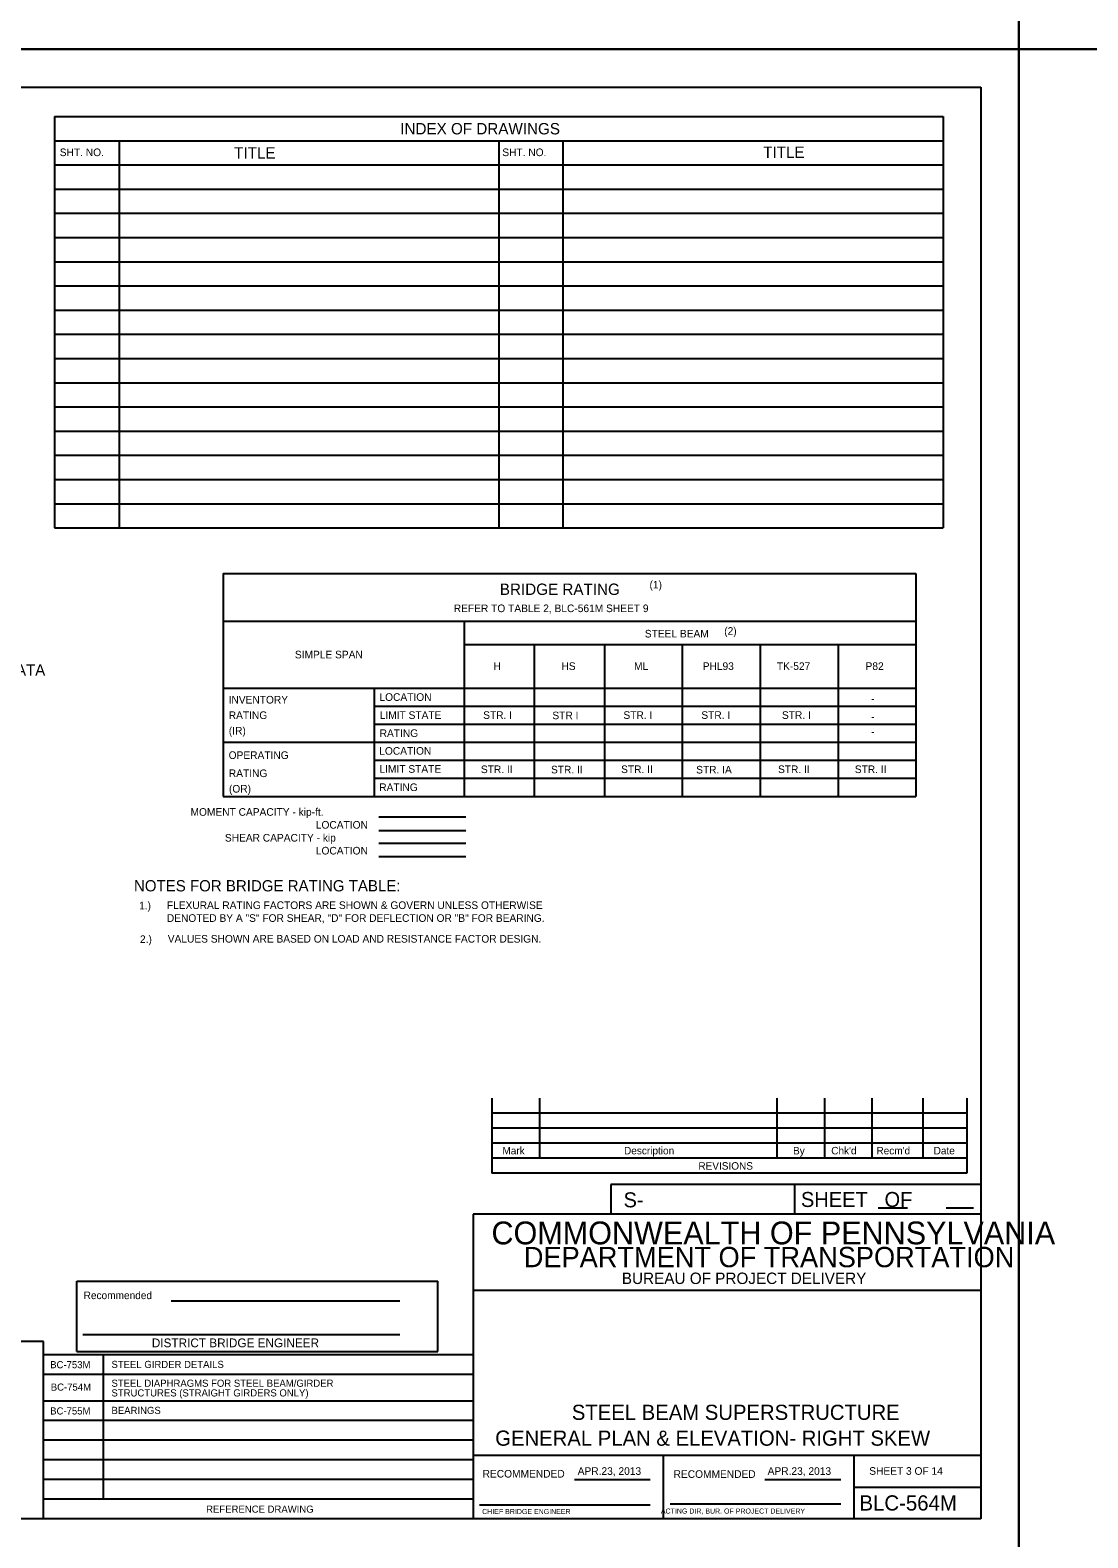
# Model space of a CAD drawing. Extents: x 638175 to 640495, y 294277 to 298435.
# Drawn here: x 638887 to 639304, y 296661 to 297255 of the extents above; entities that cross this region are included whole.
import ezdxf

# ---------------------------------------------------------------- set-up
doc = ezdxf.new("R2010")
doc.units = 0
for name, color, linetype in [('1', 7, 'Continuous'), ('2', 7, 'Continuous'), ('4', 7, 'Continuous'), ('7', 7, 'Continuous'), ('PLT-BNDY', 7, 'Continuous')]:
    doc.layers.add(name, color=color, linetype=linetype)

msp = doc.modelspace()

# ---------------------------------------------------------------- linework, layer by layer
at = {"layer": '2'}
for p, q in [((638475.46, 297232.46), (639261.46, 297232.46)), ((639261.46, 297232.46), (639261.46, 296668.46)), ((639068.92, 296834.15), (639068.92, 296804.62)), ((639087.62, 296834.15), (639087.62, 296810.53)), ((639181.13, 296834.15), (639181.13, 296810.53)), ((639199.83, 296834.15), (639199.83, 296810.53)), ((639218.53, 296834.15), (639218.53, 296810.53)), ((639238.59, 296834.15), (639238.59, 296810.53)), ((639255.94, 296834.15), (639255.94, 296804.62)), ((639255.94, 296828.24), (639068.92, 296828.24)), ((639255.94, 296822.34), (639068.92, 296822.34)), ((639255.94, 296816.43), (639068.92, 296816.43)), ((639255.94, 296810.53), (639068.92, 296810.53)), ((639255.94, 296804.62), (639068.92, 296804.62)), ((639261.46, 296800.11), (639115.78, 296800.11)), ((639115.78, 296800.11), (639115.78, 296788.46)), ((639188.09, 296800.11), (639188.09, 296788.46)), ((639261.46, 296788.46), (639061.46, 296788.46)), ((639061.46, 296788.46), (639061.46, 296668.46)), ((639220.95, 296791), (639232.6, 296791)), ((639247.83, 296791), (639258.56, 296791)), ((638905.4, 296734.31), (638905.4, 296762.1)), ((638905.4, 296762.1), (639047.58, 296762.1)), ((639047.58, 296734.31), (639047.58, 296762.1)), ((639261.46, 296758.46), (639061.46, 296758.46)), ((638942.6, 296754.38), (639032.62, 296754.38)), ((638907.84, 296741.02), (639032.62, 296741.02)), ((638905.4, 296734.31), (639047.58, 296734.31)), ((639261.46, 296693.46), (639061.46, 296693.46)), ((639136.46, 296668.46), (639136.46, 296693.46)), ((639211.46, 296693.46), (639211.46, 296668.46)), ((639101.42, 296683.96), (639131.19, 296683.96)), ((639176.42, 296683.96), (639206.33, 296683.96)), ((639211.46, 296680.96), (639261.46, 296680.96)), ((639063.96, 296673.96), (639131.19, 296673.96)), ((639139.08, 296674.33), (639206.33, 296674.33)), ((639261.46, 296668.46), (638475.46, 296668.46))]:
    msp.add_line(p, q, dxfattribs=at)
at = {"layer": '4'}
for p, q in [((638896.59, 297220.95), (639246.59, 297220.95)), ((638896.59, 297220.95), (638896.59, 297058.84)), ((639246.59, 297220.95), (639246.59, 297058.84)), ((638896.59, 297211.41), (639071.59, 297211.41)), ((638922.06, 297211.41), (638922.06, 297058.84)), ((639071.59, 297211.41), (639246.59, 297211.41)), ((639071.59, 297211.41), (639071.59, 297058.84)), ((639096.76, 297211.41), (639096.76, 297058.84)), ((638896.59, 297201.87), (639071.59, 297201.87)), ((639071.59, 297201.87), (639246.59, 297201.87)), ((638896.59, 297192.34), (639071.59, 297192.34)), ((639071.59, 297192.34), (639246.59, 297192.34)), ((638896.59, 297182.8), (639071.59, 297182.8)), ((639071.59, 297182.8), (639246.59, 297182.8)), ((638896.59, 297173.27), (639071.59, 297173.27)), ((639071.59, 297173.27), (639246.59, 297173.27)), ((638896.59, 297163.73), (639071.59, 297163.73)), ((639071.59, 297163.73), (639246.59, 297163.73)), ((638896.59, 297154.2), (639071.59, 297154.2)), ((639071.59, 297154.2), (639246.59, 297154.2)), ((638896.59, 297144.66), (639071.59, 297144.66)), ((639071.59, 297144.66), (639246.59, 297144.66)), ((638896.59, 297135.12), (639071.59, 297135.12)), ((639071.59, 297135.12), (639246.59, 297135.12)), ((638896.59, 297125.59), (639071.59, 297125.59)), ((639071.59, 297125.59), (639246.59, 297125.59)), ((638896.59, 297116.05), (639071.59, 297116.05)), ((639071.59, 297116.05), (639246.59, 297116.05)), ((638896.59, 297106.52), (639071.59, 297106.52)), ((639071.59, 297106.52), (639246.59, 297106.52)), ((638896.59, 297096.98), (639071.59, 297096.98)), ((639071.59, 297096.98), (639246.59, 297096.98)), ((638896.59, 297087.45), (639071.59, 297087.45)), ((639071.59, 297087.45), (639246.59, 297087.45)), ((638896.59, 297077.91), (639071.59, 297077.91)), ((639071.59, 297077.91), (639246.59, 297077.91)), ((638896.59, 297068.37), (639071.59, 297068.37)), ((639071.59, 297068.37), (639246.59, 297068.37)), ((638896.59, 297058.84), (639246.59, 297058.84)), ((639022.58, 296988.66), (639235.9, 296988.66)), ((639022.58, 296981.54), (639235.9, 296981.54)), ((639022.58, 296967.31), (639235.9, 296967.31)), ((639022.58, 296960.19), (639235.9, 296960.19)), ((639024.37, 296944.98), (639058.65, 296944.98)), ((639024.37, 296939.65), (639058.65, 296939.65)), ((639024.37, 296934.61), (639058.65, 296934.61)), ((639024.37, 296929.43), (639058.65, 296929.43)), ((638892.25, 296738.31), (638754.05, 296738.31)), ((638892.25, 296668.46), (638892.25, 296738.31)), ((639061.46, 296733.09), (638892.25, 296733.09)), ((638915.96, 296676.19), (638915.96, 296733.09)), ((639061.46, 296725.35), (638892.25, 296725.35)), ((639061.46, 296714.87), (638892.25, 296714.87)), ((639061.46, 296707.13), (638892.25, 296707.13)), ((639061.46, 296699.4), (638892.25, 296699.4)), ((639061.46, 296691.66), (638892.25, 296691.66)), ((639061.46, 296683.93), (638892.25, 296683.93)), ((639061.46, 296676.19), (638892.25, 296676.19))]:
    msp.add_line(p, q, dxfattribs=at)
at = {"layer": '7'}
for p, q in [((638963.1, 297040.85), (638963.1, 296953.08)), ((638963.1, 297040.85), (639235.9, 297040.85)), ((639235.9, 297040.85), (639235.9, 296953.08)), ((638963.1, 297022.16), (639235.9, 297022.16)), ((639057.95, 297022.16), (639057.95, 296953.08)), ((639057.95, 297012.95), (639235.9, 297012.95)), ((639085.56, 297012.95), (639085.56, 296953.08)), ((639113.17, 297012.95), (639113.17, 296953.08)), ((639143.85, 297012.95), (639143.85, 296953.08)), ((639174.53, 297012.95), (639174.53, 296953.08)), ((639205.21, 297012.95), (639205.21, 296953.08)), ((638963.1, 296995.77), (639235.9, 296995.77)), ((639022.58, 296995.77), (639022.58, 296953.08)), ((638963.1, 296974.42), (639235.9, 296974.42)), ((638963.1, 296953.08), (639235.9, 296953.08))]:
    msp.add_line(p, q, dxfattribs=at)
at = {"layer": 'PLT-BNDY'}
for points in [[(638435.46, 297841.46), (639276.46, 297841.46), (639276.46, 297247.46), (638435.46, 297247.46)], [(639276.46, 297841.46), (640117.46, 297841.46), (640117.46, 297247.46), (639276.46, 297247.46)], [(638435.46, 297247.46), (639276.46, 297247.46), (639276.46, 296653.46), (638435.46, 296653.46)], [(639276.46, 297247.46), (640117.46, 297247.46), (640117.46, 296653.46), (639276.46, 296653.46)]]:
    msp.add_lwpolyline(points, close=True, dxfattribs=at)

# ---------------------------------------------------------------- texts
at = {"layer": '1'}
msp.add_text('SHEET 3 OF 14', height=3, dxfattribs=at).set_placement((639217.48, 296685.8))
at = {"layer": '2'}
for s, height, p in [('MOMENT CAPACITY - kip-ft.', 3, (638950.19, 296945.44)), ('LOCATION', 3, (638999.54, 296940.36)), ('SHEAR CAPACITY - kip', 3, (638963.73, 296935.27)), ('LOCATION', 3, (638999.54, 296930.19)), ('Mark', 2.952, (639073.02, 296812.03)), ('Description', 2.9523, (639120.92, 296812.03)), ('By', 2.952, (639187.49, 296812.03)), ("Chk'd", 2.952, (639202.52, 296812.03)), ("Recm'd", 2.953, (639220.33, 296812.03)), ('Date', 2.952, (639242.86, 296812.03)), ('REVISIONS', 2.952, (639150.2, 296806.01)), ('S-', 5.905, (639120.73, 296791.17)), ('COMMONWEALTH OF PENNSYLVANIA', 9, (639068.71, 296776.58)), ('DEPARTMENT OF TRANSPORTATION', 8.0002, (639081.46, 296767.58)), ('BUREAU OF PROJECT DELIVERY', 4.5, (639120.05, 296760.96)), ('Recommended', 2.9682, (638908.11, 296755)), ('GENERAL PLAN & ELEVATION- RIGHT SKEW', 5.9714, (639070.19, 296697.25)), ('APR.23, 2013', 3, (639102.67, 296685.77)), ('APR.23, 2013', 3, (639177.48, 296685.77)), ('BLC-564M', 6, (639213.64, 296671.71)), ('CHIEF BRIDGE ENGINEER', 2.0002, (639065.05, 296670.33)), ('  ACTING DIR, BUR. OF PROJECT DELIVERY', 2.0002, (639133.9, 296670.51))]:
    msp.add_text(s, height=height, dxfattribs=at).set_placement(p)
for s, height, rotation, p in [('SHEET   OF', 5.907, 360, (639190.58, 296791.31)), ('DISTRICT BRIDGE ENGINEER', 3.4629, 359.99999, (638934.95, 296736.04)), ('RECOMMENDED', 3, 360, (639065.23, 296684.71)), ('RECOMMENDED', 3, 360, (639140.44, 296684.58))]:
    msp.add_text(s, height=height, rotation=rotation, dxfattribs=at).set_placement(p)
at = {"layer": '4'}
for s, height, p in [('INDEX OF DRAWINGS', 4.4792, (639032.8, 297213.89)), ('SHT. NO.', 3, (638898.7, 297205.33)), ('TITLE', 4.479, (638967.37, 297204.35)), ('SHT. NO.', 3, (639072.97, 297205.33)), ('TITLE', 4.479, (639175.71, 297204.61)), ('BRIDGE RATING', 4.4792, (639072.01, 297032.44)), ('(1)', 3, (639130.96, 297034.99)), ('REFER TO TABLE 2, BLC-561M SHEET 9', 3, (639053.87, 297025.67)), ('STEEL BEAM', 3, (639129.11, 297015.68)), ('(2)', 3, (639160.37, 297016.74)), ('SIMPLE SPAN', 3, (638991.3, 297007.45)), ('HYDRAULIC DATA', 4.4292, (638841.31, 297000.66)), ('H', 3, (639069.5, 297002.89)), ('HS', 3, (639096.27, 297002.89)), ('ML', 3, (639124.86, 297002.89)), ('PHL93', 3, (639151.91, 297002.89)), ('TK-527', 3, (639181.11, 297002.89)), ('P82', 3, (639216.04, 297002.89)), ('INVENTORY', 3, (638965.2, 296989.66)), ('LOCATION', 3, (639024.6, 296990.71)), ('-', 3, (639218.22, 296990.07)), ('RATING', 3, (638965.25, 296983.56)), ('LIMIT STATE', 3, (639024.71, 296983.6)), ('STR. I', 3, (639065.45, 296983.6)), ('STR I', 3, (639092.7, 296983.47)), ('STR. I', 3, (639120.68, 296983.61)), ('STR. I', 3, (639151.36, 296983.61)), ('STR. I', 3, (639183.11, 296983.61)), ('-', 3, (639218.23, 296982.96)), ('(IR)', 3, (638965.28, 296977.45)), ('RATING', 3, (639024.68, 296976.48)), ('-', 3, (639218.23, 296977.05)), ('OPERATING', 3, (638965.21, 296967.82)), ('LOCATION', 3, (639024.52, 296969.5)), ('LIMIT STATE', 3, (639024.61, 296962.38)), ('STR. II', 3, (639064.55, 296962.25)), ('STR. II', 3, (639092.16, 296962.13)), ('STR. II', 3, (639119.77, 296962.26)), ('STR. IA', 3, (639149.32, 296962.1)), ('STR. II', 3, (639181.56, 296962.26)), ('STR. II', 3, (639211.81, 296962.26)), ('RATING', 3, (638965.29, 296960.68)), ('(OR)', 3, (638965.33, 296954.58)), ('RATING', 3, (639024.52, 296955.18)), ('NOTES FOR BRIDGE RATING TABLE:', 4.4292, (638927.92, 296915.65)), ('1.)', 3, (638929.93, 296908.56)), ('FLEXURAL RATING FACTORS ARE SHOWN & GOVERN UNLESS OTHERWISE', 3, (638940.87, 296908.71)), ('DENOTED BY A "S" FOR SHEAR, "D" FOR DEFLECTION OR "B" FOR BEARING.', 3, (638940.87, 296903.64)), ('2.)', 3, (638930.29, 296895.32)), ('VALUES SHOWN ARE BASED ON LOAD AND RESISTANCE FACTOR DESIGN.', 3, (638941.23, 296895.47)), ('STEEL DIAPHRAGMS FOR STEEL BEAM/GIRDER', 2.8082, (638919.06, 296720.47)), ('STRUCTURES (STRAIGHT GIRDERS ONLY)', 2.8082, (638919.06, 296716.66)), ('BC-755M', 2.808, (638894.92, 296709.55)), ('STEEL BEAM SUPERSTRUCTURE', 5.9714, (639100.36, 296707.43))]:
    msp.add_text(s, height=height, dxfattribs=at).set_placement(p)
for s, height, p in [('BC-753M', 2.808, (638894.92, 296727.78)), ('STEEL GIRDER DETAILS', 2.8082, (638919.06, 296727.88)), ('BC-754M', 2.808, (638895.15, 296718.95)), ('BEARINGS', 2.808, (638919.06, 296709.77)), ('REFERENCE DRAWING', 2.8082, (638956.34, 296670.86))]:
    msp.add_text(s, height=height, rotation=360, dxfattribs=at).set_placement(p)

doc.saveas('drawing.dxf')
